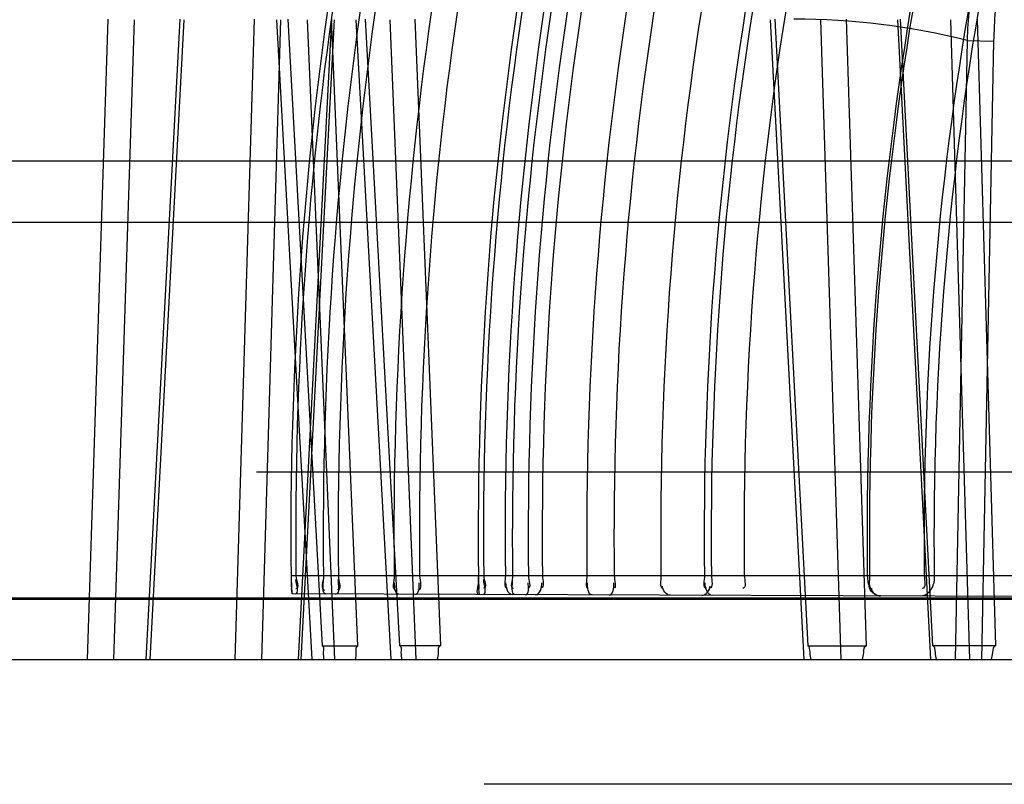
# Model space of a CAD drawing. Header units: millimetres. Extents: x 0 to 297, y 0 to 210.
# Tile 319 of 499: x 144.4061 to 144.5165, y 159.9825 to 160.0682. Entities that reach past the tile are written whole.
import ezdxf

# ---------------------------------------------------------------- set-up
doc = ezdxf.new("R2010")
doc.units = ezdxf.units.MM
doc.header["$LTSCALE"] = 16.335
doc.layers.add('INTFCLR_144815', color=7, linetype='CONTINUOUS')
doc.layers.add('INTFCLR_72935', color=7, linetype='CONTINUOUS')

msp = doc.modelspace()

# ---------------------------------------------------------------- linework, layer by layer
at = {"layer": 'INTFCLR_144815', "color": 9, "linetype": 'Continuous'}
for p, q in [((144.4159598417, 160.0682964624), (144.4136429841, 159.9964647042)), ((144.4189052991, 160.0682232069), (144.4165879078, 159.9964647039)), ((144.4202552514, 159.9964647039), (144.4240532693, 160.0682964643)), ((144.4207080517, 159.9964647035), (144.4244992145, 160.0682232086)), ((144.4302337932, 159.9964647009), (144.4323798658, 160.068296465)), ((144.4332022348, 159.9964647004), (144.4353492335, 160.0682232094)), ((144.4388532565, 159.9964647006), (144.434909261, 160.0682232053)), ((144.4361257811, 160.068296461), (144.4399879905, 159.9979918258)), ((144.4410239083, 160.0682964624), (144.4372960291, 159.9964647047)), ((144.4413172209, 160.0682232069), (144.4375963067, 159.9964647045)), ((144.4383155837, 160.0682232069), (144.4413618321, 159.9964647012)), ((144.4440008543, 159.9979918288), (144.4410142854, 160.0682964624)), ((144.4437570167, 160.0682232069), (144.4476865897, 159.9964647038)), ((144.4486793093, 159.9979918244), (144.4448314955, 160.0682964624)), ((144.4505337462, 159.9964647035), (144.4476230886, 160.0682232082)), ((144.4503797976, 160.0682964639), (144.4532337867, 159.9979918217)), ((144.4940223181, 159.9964647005), (144.4902573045, 160.0682232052)), ((144.4907382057, 160.0682964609), (144.4944237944, 159.9979918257)), ((144.4958442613, 160.0682232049), (144.4981368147, 159.9964647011)), ((144.5010055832, 159.9979918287), (144.4987561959, 160.0682964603)), ((144.5045003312, 160.0682232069), (144.5081980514, 159.9964647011)), ((144.50844793, 159.9979918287), (144.5048285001, 160.0682964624)), ((144.5126032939, 159.9964647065), (144.5104820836, 160.0682232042)), ((144.5134130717, 160.0682964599), (144.515494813, 159.9979918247)), ((144.5122973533, 160.065899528), (144.5109443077, 159.9964647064)), ((144.5122973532, 160.0658995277), (144.5152687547, 160.0658262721)), ((144.5152687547, 160.0658262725), (144.5139134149, 159.9964647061)), ((144.3009206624, 160.0524036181), (145.0524295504, 160.0524036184)), ((145.0502221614, 160.0454647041), (144.2606128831, 160.0454647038)), ((145.3220057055, 160.003220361), (144.3006660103, 160.0032203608)), ((144.3198797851, 160.003403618), (145.304775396, 160.0034036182)), ((144.2180357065, 159.9964647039), (145.3213846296, 159.9964647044))]:
    msp.add_line(p, q, dxfattribs=at)
at = {"layer": 'INTFCLR_144815', "color": 6, "linetype": 'Continuous'}
for p, q in [((144.577268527, 160.0174647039), (144.4326077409, 160.0174647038)), ((144.4399879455, 159.9979918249), (144.4440008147, 159.9979918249)), ((144.4532337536, 159.9979918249), (144.44867927, 159.9979918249)), ((144.4944237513, 159.9979918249), (144.5010055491, 159.9979918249)), ((144.5154947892, 159.9979918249), (144.5084478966, 159.9979918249))]:
    msp.add_line(p, q, dxfattribs=at)
at = {"layer": 'INTFCLR_144815', "color": 9, "linetype": 'Continuous'}
msp.add_arc((144.4929115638, 159.9887010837), 0.079595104, 75.9035747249, 90.0199053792, dxfattribs=at)
for points, knots in [([(144.536935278, 160.0994497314), (144.5354409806, 160.099746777), (144.5330907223, 160.0998228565), (144.5304537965, 160.0992350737), (144.5289698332, 160.0987159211), (144.5267012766, 160.0977194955), (144.5245850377, 160.0962599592), (144.5226941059, 160.09449157), (144.521410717, 160.0931435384), (144.5199015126, 160.0912668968), (144.518556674, 160.0892029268), (144.5175589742, 160.0874223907), (144.5160994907, 160.0845293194), (144.514927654, 160.0814321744), (144.5140203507, 160.0782115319), (144.5134673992, 160.0759474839), (144.5126894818, 160.0718644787), (144.5123662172, 160.068293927), (144.5122973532, 160.0658995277)], [0, 0, 0, 0, 0.09771588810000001, 0.1472704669, 0.1727131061, 0.1984371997, 0.3060937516, 0.3349763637, 0.3645291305, 0.4253885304, 0.4891348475, 0.5222846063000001, 0.5562566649, 0.6969275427, 0.733562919, 0.7708730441, 0.8463655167, 1, 1, 1, 1]), ([(144.5381575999, 160.0974266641), (144.5367551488, 160.0977053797), (144.5345500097, 160.0977767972), (144.5320770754, 160.0972226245), (144.5306872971, 160.0967332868), (144.5285639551, 160.0957951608), (144.5265859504, 160.0944202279), (144.5248217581, 160.0927555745), (144.5236253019, 160.09148612), (144.5222205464, 160.0897185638), (144.5209708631, 160.0877756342), (144.5200459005, 160.0860992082), (144.5186945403, 160.0833737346), (144.5176163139, 160.0804568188), (144.5167881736, 160.0774249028), (144.5162856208, 160.0752921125), (144.5155863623, 160.0714440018), (144.5153129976, 160.0680809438), (144.5152687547, 160.0658262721)], [0, 0, 0, 0, 0.0976914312, 0.1471743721, 0.1725712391, 0.1982435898, 0.3056783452, 0.3345042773, 0.3640047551, 0.4247766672, 0.4884590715, 0.5215903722, 0.5555516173, 0.6962629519, 0.7329371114, 0.7702971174, 0.8459277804, 1, 1, 1, 1])]:
    msp.add_open_spline(points, degree=3, knots=knots, dxfattribs=at)
at = {"layer": 'INTFCLR_144815', "color": 6, "linetype": 'Continuous'}
for points, knots in [([(144.4402007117, 159.9964647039), (144.4401837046, 159.9967364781), (144.4400655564, 159.9971214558), (144.4402306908, 159.9979917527), (144.4399879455, 159.9979918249)], [0, 0, 0, 0, 0.5286966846, 1, 1, 1, 1]), ([(144.4437232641, 159.9964647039), (144.4437491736, 159.9967242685), (144.4438789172, 159.9971184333), (144.4437431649, 159.9979918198), (144.4440008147, 159.9979918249)], [0, 0, 0, 0, 0.5030903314, 1, 1, 1, 1]), ([(144.4489258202, 159.9964647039), (144.4489066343, 159.9967241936), (144.4487902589, 159.9971177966), (144.4489360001, 159.9979918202), (144.44867927, 159.9979918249)], [0, 0, 0, 0, 0.5033542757, 1, 1, 1, 1]), ([(144.4529238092, 159.9964647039), (144.4529538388, 159.9967367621), (144.4530843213, 159.9971298), (144.4529865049, 159.9979917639), (144.4532337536, 159.9979918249)], [0, 0, 0, 0, 0.5253972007, 1, 1, 1, 1]), ([(144.4947977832, 159.9964647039), (144.4947659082, 159.9967370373), (144.4946479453, 159.9971425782), (144.4946765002, 159.9979917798), (144.4944237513, 159.9979918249)], [0, 0, 0, 0, 0.520347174, 1, 1, 1, 1]), ([(144.5005753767, 159.9964647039), (144.5006142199, 159.9967248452), (144.5007462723, 159.9971391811), (144.500736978, 159.9979918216), (144.5010055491, 159.9979918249)], [0, 0, 0, 0, 0.4947837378, 1, 1, 1, 1]), ([(144.5088514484, 159.9964647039), (144.5088183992, 159.9967247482), (144.5086984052, 159.9971385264), (144.5087152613, 159.9979918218), (144.5084478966, 159.9979918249)], [0, 0, 0, 0, 0.4950625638, 1, 1, 1, 1]), ([(144.5150373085, 159.9964647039), (144.5150804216, 159.9967374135), (144.5152122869, 159.9971526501), (144.5152361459, 159.9979917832), (144.5154947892, 159.9979918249)], [0, 0, 0, 0, 0.5163192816, 1, 1, 1, 1])]:
    msp.add_open_spline(points, degree=3, knots=knots, dxfattribs=at)
at = {"layer": 'INTFCLR_72935', "color": 9, "linetype": 'Continuous'}
for p, q in [((144.534316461, 160.0058507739), (144.4364975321, 160.0058507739)), ((144.5326495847, 160.0034920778), (144.4366032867, 160.003827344))]:
    msp.add_line(p, q, dxfattribs=at)
at = {"layer": 'INTFCLR_72935', "color": 7, "linetype": 'Continuous'}
for p, q in [((144.4364975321, 160.0058507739), (144.4365376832, 160.0044193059)), ((144.45755459, 160.0043673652), (144.4575108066, 160.0058507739)), ((144.4366032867, 160.003827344), (144.4365376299, 160.0044203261)), ((144.4365376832, 160.0044193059), (144.4366032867, 160.003827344)), ((144.4576261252, 160.0037539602), (144.45755459, 160.0043673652))]:
    msp.add_line(p, q, dxfattribs=at)
at = {"layer": 'INTFCLR_72935', "color": 6, "linetype": 'Continuous'}
msp.add_line((144.8596077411, 159.98247797), (144.4581637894, 159.98247797), dxfattribs=at)
for centre, radius, start, end in [((144.8596615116, 160.0104647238), 0.4231891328, 162.3394245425, 180.6246972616), ((144.859519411, 160.0104640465), 0.4224983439, 162.3094998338, 180.6256268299), ((144.8598126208, 160.0104640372), 0.4197056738, 162.1878579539, 180.629788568), ((144.8593727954, 160.0104640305), 0.4175989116, 162.0949601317, 180.6329650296), ((144.8599592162, 160.0104640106), 0.4119282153, 161.8399382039, 180.641676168), ((144.8592261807, 160.0104639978), 0.4083440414, 161.6748998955, 180.6473068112), ((144.8596659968, 160.0104639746), 0.4021816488, 161.3838828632, 180.6572222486), ((144.859519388, 160.0104639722), 0.4014499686, 161.3487026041, 180.6584197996), ((144.8601058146, 160.0104639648), 0.3996108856, 161.259675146, 180.6614490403), ((144.8598125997, 160.0104639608), 0.3985098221, 161.2059583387, 180.6632761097), ((144.859372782, 160.0104639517), 0.3962903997, 161.0967205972, 180.6669896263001), ((144.8590795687, 160.0104639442), 0.3944272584, 161.0040135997, 180.6701393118), ((144.8599592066, 160.0104639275), 0.3903102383, 160.7958298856, 180.6772058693), ((144.8592261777, 160.0104639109), 0.3865256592, 160.6003044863, 180.6838344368), ((144.8602524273, 160.0104638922), 0.3823151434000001, 160.3779389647, 180.6913632), ((144.8601057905, 160.0104638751), 0.3772878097, 160.1055143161, 180.7005734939), ((144.8589329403, 160.010463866), 0.3753303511, 159.9973390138, 180.7042259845), ((144.8590795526, 160.010463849), 0.3717930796, 159.7987755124, 180.7109237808), ((144.8603990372, 160.0104637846), 0.3593228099, 159.0653634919, 180.7355873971), ((144.8602524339, 160.0104637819), 0.3589179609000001, 159.0406371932, 180.7364167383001), ((144.858932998, 160.0104637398), 0.3514685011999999, 158.5747232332, 180.7520192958), ((144.8587809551, 160.0104647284), 0.3502014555, 158.4935318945, 180.7549019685)]:
    msp.add_arc(centre, radius, start, end, dxfattribs=at)
at = {"layer": 'INTFCLR_72935', "color": 7, "linetype": 'Continuous'}
for centre, radius, start, end in [((144.4783054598, 160.0063073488), 0.0418104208, 180.6256834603, 182.5895083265), ((144.4986868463, 160.0063239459), 0.0411787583, 180.6583764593, 182.7246764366), ((144.4527946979, 160.0056376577), 0.0162922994, 180.6269674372, 186.3795613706)]:
    msp.add_arc(centre, radius, start, end, dxfattribs=at)
at = {"layer": 'INTFCLR_72935', "color": 6, "linetype": 'Continuous'}
for points in [[(144.4370462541, 160.0058507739), (144.437051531, 160.0053676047), (144.4375098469, 160.0043996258), (144.4370266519, 160.0044013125)], [(144.4401323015, 160.0058507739), (144.4401381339, 160.0053202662), (144.4397270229, 160.0042659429), (144.4402575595, 160.0042640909)], [(144.4417993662, 160.0058507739), (144.4418051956, 160.005323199), (144.442224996, 160.0042693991), (144.4416973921, 160.0042712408)], [(144.4480568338, 160.0058507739), (144.448062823, 160.0053161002), (144.4477247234, 160.0042613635), (144.4482594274, 160.004259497)], [(144.4509081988, 160.0058507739), (144.4509142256, 160.0053174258), (144.4512620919, 160.0042588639), (144.450728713, 160.0042607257)], [(144.4580959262, 160.0058507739), (144.4581011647, 160.0053950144), (144.4585364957, 160.0044818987), (144.4580807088, 160.0044834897)], [(144.4605215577, 160.0058507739), (144.4605267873, 160.005397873), (144.4602587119, 160.0045069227), (144.4607116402, 160.0045053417)], [(144.4613294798, 160.0058507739), (144.4613348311, 160.0053886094), (144.4609605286, 160.0044689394), (144.4614227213, 160.004467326)], [(144.463109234, 160.0058507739), (144.4631145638, 160.0053930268), (144.4634982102, 160.0044775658), (144.4630404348, 160.0044791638)], [(144.4646792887, 160.0058507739), (144.4646845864, 160.0053979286), (144.4649632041, 160.004501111), (144.4645103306, 160.0045026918)], [(144.4696762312, 160.0058507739), (144.4696817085, 160.0053874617), (144.4693610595, 160.004470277), (144.4698244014, 160.0044686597)], [(144.4727280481, 160.0058507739), (144.4727335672, 160.0053884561), (144.473065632, 160.0044677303), (144.4726032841, 160.0044693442)], [(144.4779651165, 160.0058507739), (144.477970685, 160.0053893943), (144.4777535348, 160.0044908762), (144.4782149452, 160.0044892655)], [(144.4828462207, 160.0058507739), (144.4828519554, 160.0053818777), (144.4825848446, 160.004461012), (144.483053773, 160.0044593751)], [(144.4836309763, 160.0058507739), (144.4836366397, 160.0053901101), (144.4838638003, 160.0044859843), (144.4834031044, 160.0044875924)], [(144.48731513, 160.0058507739), (144.4873209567, 160.0053812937), (144.4875995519, 160.0044528), (144.4871300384, 160.0044544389)], [(144.5013641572, 160.0058507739), (144.5013702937, 160.0053734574), (144.5011599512, 160.0044466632), (144.5016373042, 160.0044449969)], [(144.5074948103, 160.0058507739), (144.5075010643, 160.0053744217), (144.5077218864, 160.0044418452), (144.5072454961, 160.0044435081)], [(144.4369509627, 160.0038261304), (144.4374974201, 160.0038242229), (144.4370542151, 160.0049161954), (144.4370482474, 160.0054626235)], [(144.4404435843, 160.0038139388), (144.4398854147, 160.0038158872), (144.4401482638, 160.0049029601), (144.4401421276, 160.0054610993)], [(144.4414970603, 160.0038102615), (144.4420572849, 160.0038083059), (144.4418037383, 160.0049036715), (144.4417975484, 160.0054638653)], [(144.4485892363, 160.003785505), (144.4481271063, 160.0037871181), (144.4481076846, 160.0046215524), (144.4481025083, 160.0050836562)], [(144.4503814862, 160.0037792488), (144.450845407, 160.0037776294), (144.450882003, 160.0046160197), (144.450876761, 160.0050799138)], [(144.4576261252, 160.0037539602), (144.4571287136, 160.0037556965), (144.4575274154, 160.0047451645), (144.4575217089, 160.0052425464)], [(144.4579920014, 160.003752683), (144.4585584, 160.0037507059), (144.4581046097, 160.0048822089), (144.4580980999, 160.0054485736)], [(144.4613043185, 160.0037411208), (144.4607974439, 160.0037428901), (144.4605896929, 160.0045733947), (144.4605838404, 160.0050802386)], [(144.4616692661, 160.0037398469), (144.4610896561, 160.0037418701), (144.4613469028, 160.0048676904), (144.461340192, 160.005447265)], [(144.4627790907, 160.0037359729), (144.4632312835, 160.0037343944), (144.4630973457, 160.0046037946), (144.4630920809, 160.0050559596)], [(144.4638963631, 160.0037320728), (144.4644066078, 160.0037302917), (144.4646372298, 160.0045646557), (144.464631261, 160.0050748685)], [(144.4702587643, 160.0037098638), (144.4697758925, 160.0037115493), (144.4697317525, 160.0045741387), (144.4697260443, 160.0050569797)], [(144.4721512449, 160.0037032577), (144.4726362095, 160.0037015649), (144.4726995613, 160.0045682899), (144.4726937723, 160.005053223)], [(144.4790466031, 160.0036791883), (144.4785867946, 160.0036807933), (144.4781405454, 160.0042546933), (144.4781349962, 160.0047144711)], [(144.4825392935, 160.0036669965), (144.4830073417, 160.0036653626), (144.4834858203, 160.004241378), (144.4834800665, 160.0047093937)], [(144.4837061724, 160.0036629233), (144.4831724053, 160.0036647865), (144.4829206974, 160.0045209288), (144.4829141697, 160.0050546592)], [(144.502564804, 160.003597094), (144.5020085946, 160.0035990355), (144.5013258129, 160.0041506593), (144.5013186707, 160.0047068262)]]:
    msp.add_open_spline(points, degree=3, dxfattribs=at)
for points, knots in [([(144.5011058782, 160.0058507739), (144.5011119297, 160.0053795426), (144.5012549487, 160.0044404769), (144.5020849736, 160.0035987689), (144.502564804, 160.003597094)], [0, 0, 0, 0, 0.4954983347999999, 1, 1, 1, 1]), ([(144.5086098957, 160.0058507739), (144.5086160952, 160.0053802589), (144.5084873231, 160.0044136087), (144.5076187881, 160.0035794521), (144.5071230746, 160.0035811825)], [0, 0, 0, 0, 0.4869805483, 1, 1, 1, 1])]:
    msp.add_open_spline(points, degree=3, knots=knots, dxfattribs=at)

doc.saveas('drawing.dxf')
